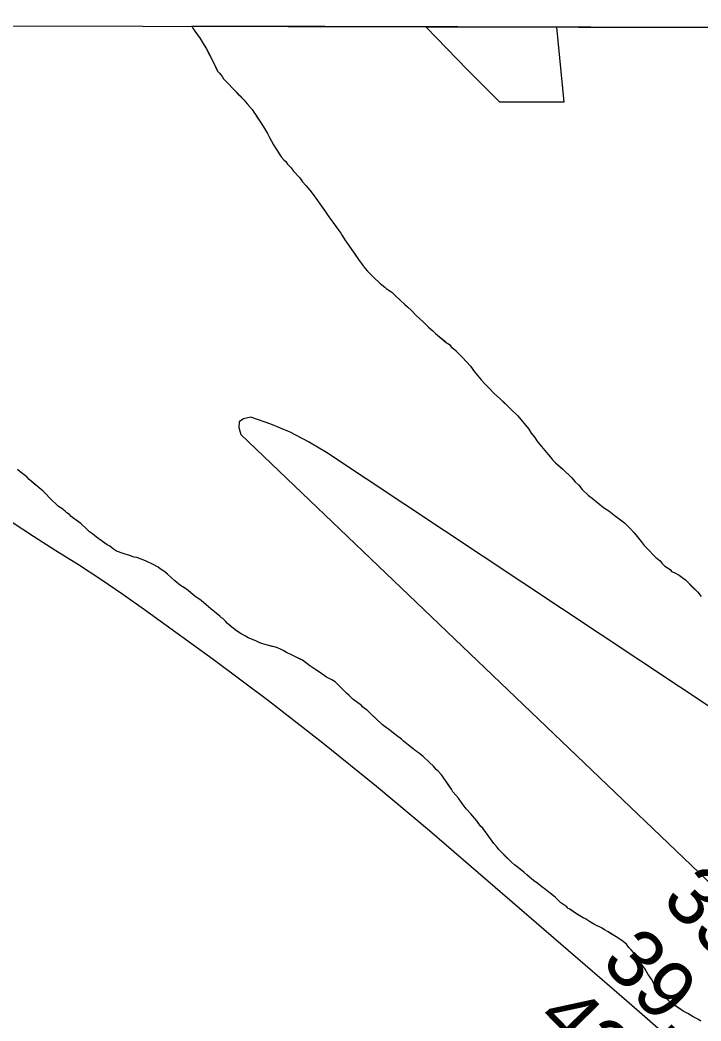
# Model space of a CAD drawing. Extents: x 3180038 to 3217926, y 922069 to 947485.
# Drawn here: x 3197914 to 3198697, y 944532 to 945684 of the extents above; entities that cross this region are included whole.
import ezdxf

# ---------------------------------------------------------------- set-up
doc = ezdxf.new("R2010")
doc.units = 0
for name, color, linetype in [('V-GRID-FRAM', 7, 'Continuous'), ('V-RIVR-RANG', 7, 'Continuous'), ('V-SITE-VEGE', 7, 'Continuous'), ('V-TOPO-MAJR', 7, 'Continuous'), ('V-TOPO-MINR', 7, 'Continuous'), ('V-TOPO-SHOR', 7, 'Continuous'), ('V-WETL-SWMP', 7, 'Continuous')]:
    doc.layers.add(name, color=color, linetype=linetype)

msp = doc.modelspace()

# ---------------------------------------------------------------- linework, layer by layer
at = {"layer": 'V-GRID-FRAM'}
msp.add_lwpolyline([(3184312.7, 945707.9), (3215616.6, 945637.4), (3215583.5, 927448.1), (3184263.7, 927518.7), (3184312.7, 945707.9)], dxfattribs=at)
at = {"layer": 'V-SITE-VEGE'}
for p, q in [((3199412, 945673.9), (3198111.3, 945676.8)), ((3198111.3, 945676.8), (3198112.5, 945674.7)), ((3198112.5, 945674.7), (3198114.7, 945671.3)), ((3198114.7, 945671.3), (3198120.7, 945662.7)), ((3198120.7, 945662.7), (3198123.7, 945658)), ((3198123.7, 945658), (3198128, 945650.7)), ((3198128, 945650.7), (3198134.9, 945637.4)), ((3198134.9, 945637.4), (3198141, 945625.3)), ((3198141, 945625.3), (3198143.1, 945622.8)), ((3198143.1, 945622.8), (3198146.1, 945618.9)), ((3198146.1, 945618.9), (3198147.8, 945616.3)), ((3198147.8, 945616.3), (3198151.7, 945612.5)), ((3198151.7, 945612.5), (3198159.9, 945603.5)), ((3198159.9, 945603.5), (3198171.1, 945592.3)), ((3198171.1, 945592.3), (3198175, 945587.6)), ((3198175, 945587.6), (3198180.6, 945581.1)), ((3198180.6, 945581.1), (3198182.7, 945578.1)), ((3198182.7, 945578.1), (3198184.5, 945575.1)), ((3198184.5, 945575.1), (3198193.9, 945561)), ((3198193.9, 945561), (3198198.2, 945553.2)), ((3198198.2, 945553.2), (3198200.8, 945548.9)), ((3198200.8, 945548.9), (3198205.1, 945540.4)), ((3198205.1, 945540.4), (3198208.6, 945534.8)), ((3198208.6, 945534.8), (3198214.2, 945526.6)), ((3198214.2, 945526.6), (3198217.2, 945523.2)), ((3198217.2, 945523.2), (3198219.4, 945521)), ((3198219.4, 945521), (3198221.5, 945518)), ((3198221.5, 945518), (3198225.4, 945513.7)), ((3198225.4, 945513.7), (3198228.4, 945509.9)), ((3198228.4, 945509.9), (3198235.7, 945502.2)), ((3198235.7, 945502.2), (3198238.8, 945497.9)), ((3198238.8, 945497.9), (3198242.6, 945493.6)), ((3198242.6, 945493.6), (3198246.9, 945488)), ((3198246.9, 945488), (3198252.1, 945481.6)), ((3198252.1, 945481.6), (3198262.4, 945467)), ((3198262.4, 945467), (3198265.9, 945462.2)), ((3198265.9, 945462.2), (3198268.9, 945457.5)), ((3198268.9, 945457.5), (3198273.6, 945451.5)), ((3198273.6, 945451.5), (3198279.2, 945443.4)), ((3198279.2, 945443.4), (3198282.7, 945438.6)), ((3198282.7, 945438.6), (3198284.4, 945436.1)), ((3198284.4, 945436.1), (3198287.4, 945430.9)), ((3198287.4, 945430.9), (3198290, 945427)), ((3198290, 945427), (3198294.8, 945420.6)), ((3198294.8, 945420.6), (3198303, 945408.2)), ((3198303, 945408.2), (3198307.3, 945402.6)), ((3198307.3, 945402.6), (3198310.7, 945397.9)), ((3198310.7, 945397.9), (3198313.3, 945394.9)), ((3198313.3, 945394.9), (3198320.2, 945388)), ((3198320.2, 945388), (3198327.9, 945380.7)), ((3198327.9, 945380.7), (3198333.5, 945376.4)), ((3198333.5, 945376.4), (3198334.8, 945375.1)), ((3198334.8, 945375.1), (3198341.3, 945370.8)), ((3198341.3, 945370.8), (3198345.6, 945366.6)), ((3198345.6, 945366.6), (3198356.3, 945356.7)), ((3198356.3, 945356.7), (3198359.4, 945354.1)), ((3198359.4, 945354.1), (3198364.1, 945349.8)), ((3198364.1, 945349.8), (3198369.3, 945343.8)), ((3198369.3, 945343.8), (3198377.4, 945336.5)), ((3198377.4, 945336.5), (3198383.5, 945330.5)), ((3198383.5, 945330.5), (3198388.6, 945326.2)), ((3198388.6, 945326.2), (3198391.6, 945323.2)), ((3198391.6, 945323.2), (3198404.1, 945312.9)), ((3198404.1, 945312.9), (3198407.6, 945310.4)), ((3198407.6, 945310.4), (3198409.7, 945307.8)), ((3198409.7, 945307.8), (3198412.7, 945305.6)), ((3198412.7, 945305.6), (3198422.6, 945295.8)), ((3198422.6, 945295.8), (3198432.1, 945285.5)), ((3198432.1, 945285.5), (3198436.4, 945279)), ((3198436.4, 945279), (3198444.2, 945270)), ((3198444.2, 945270), (3198448.9, 945264.9)), ((3198448.9, 945264.9), (3198453.2, 945260.6)), ((3198453.2, 945260.6), (3198459.2, 945254.2)), ((3198459.2, 945254.2), (3198466.6, 945247.7)), ((3198466.6, 945247.7), (3198478.2, 945236.1)), ((3198478.2, 945236.1), (3198486.4, 945228.4)), ((3198486.4, 945228.4), (3198498.9, 945213)), ((3198498.9, 945213), (3198501.9, 945208.7)), ((3198501.9, 945208.7), (3198505.8, 945203.5)), ((3198505.8, 945203.5), (3198508.3, 945199.7)), ((3198508.3, 945199.7), (3198513.5, 945193.2)), ((3198513.5, 945193.2), (3198519.5, 945186.4)), ((3198519.5, 945186.4), (3198523.9, 945180.8)), ((3198523.9, 945180.8), (3198526.4, 945177.8)), ((3198526.4, 945177.8), (3198529.9, 945174.3)), ((3197913.6, 945164.2), (3197910.6, 945166.8)), ((3198529.9, 945174.3), (3198538.1, 945167.1)), ((3198538.1, 945167.1), (3198548, 945157.6)), ((3197921.3, 945158.2), (3197913.6, 945164.2)), ((3197924.3, 945155.2), (3197921.3, 945158.2)), ((3197933.4, 945147.5), (3197924.3, 945155.2)), ((3198548, 945157.6), (3198552.3, 945152.5)), ((3197940.3, 945141.9), (3197933.4, 945147.5)), ((3197943.3, 945138.9), (3197940.3, 945141.9)), ((3198552.3, 945152.5), (3198556.6, 945148.6)), ((3198556.6, 945148.6), (3198560.4, 945143.9)), ((3198560.4, 945143.9), (3198567.8, 945137)), ((3197948, 945133.7), (3197943.3, 945138.9)), ((3197951, 945130.7), (3197948, 945133.7)), ((3197954.5, 945127.7), (3197951, 945130.7)), ((3198567.8, 945137), (3198572.1, 945133.6)), ((3198572.1, 945133.6), (3198585, 945122.9)), ((3197957.9, 945124.3), (3197954.5, 945127.7)), ((3197961.8, 945121.7), (3197957.9, 945124.3)), ((3197965.7, 945118.7), (3197961.8, 945121.7)), ((3197967.4, 945117), (3197965.7, 945118.7)), ((3198585, 945122.9), (3198591, 945119)), ((3198591, 945119), (3198598.8, 945113)), ((3197970.4, 945114.9), (3197967.4, 945117)), ((3197972.6, 945112.7), (3197970.4, 945114.9)), ((3197975.6, 945110.2), (3197972.6, 945112.7)), ((3197983.7, 945104.6), (3197975.6, 945110.2)), ((3198598.8, 945113), (3198603.1, 945110)), ((3198603.1, 945110), (3198609.1, 945105.3)), ((3197990.6, 945098.1), (3197983.7, 945104.6)), ((3197993.7, 945095.1), (3197990.6, 945098.1)), ((3198609.1, 945105.3), (3198616.4, 945098)), ((3198616.4, 945098), (3198619.9, 945094.1)), ((3197997.1, 945092.6), (3197993.7, 945095.1)), ((3198001.4, 945088.7), (3197997.1, 945092.6)), ((3198013.9, 945080.1), (3198001.4, 945088.7)), ((3198619.9, 945094.1), (3198622, 945091.6)), ((3198622, 945091.6), (3198625.4, 945087.7)), ((3198625.4, 945087.7), (3198628.5, 945083.8)), ((3198628.5, 945083.8), (3198631.9, 945079.1)), ((3198016.9, 945078.4), (3198013.9, 945080.1)), ((3198021.2, 945075), (3198016.9, 945078.4)), ((3198024.6, 945072.8), (3198021.2, 945075)), ((3198032.4, 945069.9), (3198024.6, 945072.8)), ((3198631.9, 945079.1), (3198636.6, 945074.4)), ((3198636.6, 945074.4), (3198643.1, 945067.5)), ((3198039.7, 945067.7), (3198032.4, 945069.9)), ((3198044.8, 945066), (3198039.7, 945067.7)), ((3198047.9, 945065.6), (3198044.8, 945066)), ((3198053, 945063.4), (3198047.9, 945065.6)), ((3198057.8, 945061.7), (3198053, 945063.4)), ((3198067.6, 945057), (3198057.8, 945061.7)), ((3198643.1, 945067.5), (3198645.3, 945065.4)), ((3198645.3, 945065.4), (3198650, 945061.5)), ((3198650, 945061.5), (3198652.1, 945059)), ((3198072.4, 945054.5), (3198067.6, 945057)), ((3198075, 945052.3), (3198072.4, 945054.5)), ((3198080.1, 945048.9), (3198075, 945052.3)), ((3198652.1, 945059), (3198655.6, 945055.5)), ((3198655.6, 945055.5), (3198661.6, 945051.7)), ((3198661.6, 945051.7), (3198663.3, 945049.5)), ((3198663.3, 945049.5), (3198666.4, 945048.2)), ((3198083.1, 945046.3), (3198080.1, 945048.9)), ((3198091.7, 945038.6), (3198083.1, 945046.3)), ((3198098.2, 945033.4), (3198091.7, 945038.6)), ((3198666.4, 945048.2), (3198671.9, 945045.2)), ((3198671.9, 945045.2), (3198676.7, 945041.8)), ((3198676.7, 945041.8), (3198679.3, 945039.7)), ((3198679.3, 945039.7), (3198693.5, 945025.5)), ((3198105.1, 945029.2), (3198098.2, 945033.4)), ((3198114.6, 945021), (3198105.1, 945029.2)), ((3198121.9, 945015.9), (3198114.6, 945021)), ((3198127.9, 945011.1), (3198121.9, 945015.9)), ((3198693.5, 945025.5), (3198697.3, 945020.4)), ((3198133.1, 945006.4), (3198127.9, 945011.1)), ((3198143.4, 944997.9), (3198133.1, 945006.4)), ((3198145.5, 944996.1), (3198143.4, 944997.9)), ((3198146.8, 944995.3), (3198145.5, 944996.1)), ((3198152.4, 944989.7), (3198146.8, 944995.3)), ((3198157.2, 944985.4), (3198152.4, 944989.7)), ((3198162.8, 944981.1), (3198157.2, 944985.4)), ((3198167.9, 944977.7), (3198162.8, 944981.1)), ((3198173.1, 944975.1), (3198167.9, 944977.7)), ((3198176.1, 944973), (3198173.1, 944975.1)), ((3198185.1, 944969.6), (3198176.1, 944973)), ((3198189.4, 944967.4), (3198185.1, 944969.6)), ((3198192.9, 944966.1), (3198189.4, 944967.4)), ((3198198.5, 944964.4), (3198192.9, 944966.1)), ((3198209.2, 944961.9), (3198198.5, 944964.4)), ((3198214, 944959.7), (3198209.2, 944961.9)), ((3198217, 944958), (3198214, 944959.7)), ((3198220.4, 944956.3), (3198217, 944958)), ((3198226.9, 944952.9), (3198220.4, 944956.3)), ((3198238.5, 944947.3), (3198226.9, 944952.9)), ((3198247.1, 944940.9), (3198238.5, 944947.3)), ((3198254, 944936.2), (3198247.1, 944940.9)), ((3198258.3, 944933.6), (3198254, 944936.2)), ((3198266.4, 944927.6), (3198258.3, 944933.6)), ((3198272.5, 944924.6), (3198266.4, 944927.6)), ((3198276.3, 944922.5), (3198272.5, 944924.6)), ((3198281.1, 944917.3), (3198276.3, 944922.5)), ((3198289.3, 944909.2), (3198281.1, 944917.3)), ((3198292.3, 944906.6), (3198289.3, 944909.2)), ((3198296.6, 944902.3), (3198292.3, 944906.6)), ((3198306.5, 944895), (3198296.6, 944902.3)), ((3198309.9, 944891.6), (3198306.5, 944895)), ((3198312.9, 944889.9), (3198309.9, 944891.6)), ((3198317.2, 944885.6), (3198312.9, 944889.9)), ((3198330.6, 944873.1), (3198317.2, 944885.6)), ((3198340.9, 944865.4), (3198330.6, 944873.1)), ((3198345.2, 944861.6), (3198340.9, 944865.4)), ((3198352.5, 944856.4), (3198345.2, 944861.6)), ((3198354.7, 944854.3), (3198352.5, 944856.4)), ((3198360.7, 944849.6), (3198354.7, 944854.3)), ((3198365.9, 944845.3), (3198360.7, 944849.6)), ((3198369.7, 944842.3), (3198365.9, 944845.3)), ((3198373.2, 944840.1), (3198369.7, 944842.3)), ((3198377.5, 944836.3), (3198373.2, 944840.1)), ((3198384.8, 944829.4), (3198377.5, 944836.3)), ((3198389.5, 944825.5), (3198384.8, 944829.4)), ((3198392.6, 944821.7), (3198389.5, 944825.5)), ((3198394.7, 944819.5), (3198392.6, 944821.7)), ((3198398.6, 944815.2), (3198394.7, 944819.5)), ((3198403.3, 944808.8), (3198398.6, 944815.2)), ((3198410.2, 944798.9), (3198403.3, 944808.8)), ((3198411.5, 944795.9), (3198410.2, 944798.9)), ((3198418, 944788.6), (3198411.5, 944795.9)), ((3198422.3, 944782.2), (3198418, 944788.6)), ((3198427, 944776.2), (3198422.3, 944782.2)), ((3198432.2, 944770.6), (3198427, 944776.2)), ((3198439.1, 944762.4), (3198432.2, 944770.6)), ((3198443.8, 944756), (3198439.1, 944762.4)), ((3198446, 944753.9), (3198443.8, 944756)), ((3198455, 944741.8), (3198446, 944753.9)), ((3198458.9, 944736.3), (3198455, 944741.8)), ((3198462.4, 944732.4), (3198458.9, 944736.3)), ((3198464.5, 944729.4), (3198462.4, 944732.4)), ((3198479.1, 944714.8), (3198464.5, 944729.4)), ((3198482.6, 944711.8), (3198479.1, 944714.8)), ((3198485.6, 944709.7), (3198482.6, 944711.8)), ((3198489, 944706.7), (3198485.6, 944709.7)), ((3198493.4, 944703.2), (3198489, 944706.7)), ((3198499.8, 944697.7), (3198493.4, 944703.2)), ((3198504.5, 944693.8), (3198499.8, 944697.7)), ((3198509.3, 944690.4), (3198504.5, 944693.8)), ((3198514, 944686.5), (3198509.3, 944690.4)), ((3198518.3, 944683.5), (3198514, 944686.5)), ((3198522.2, 944680.5), (3198518.3, 944683.5)), ((3198529.9, 944674.1), (3198522.2, 944680.5)), ((3198536, 944668.1), (3198529.9, 944674.1)), ((3198542.8, 944663.4), (3198536, 944668.1)), ((3198543.7, 944662.5), (3198542.8, 944663.4)), ((3198543.7, 944662.1), (3198543.7, 944662.5)), ((3198545.4, 944661.2), (3198543.7, 944662.1)), ((3198552.7, 944656.1), (3198545.4, 944661.2)), ((3198561.4, 944650.9), (3198552.7, 944656.1)), ((3198564.4, 944649.6), (3198561.4, 944650.9)), ((3198568.7, 944646.6), (3198564.4, 944649.6)), ((3198574.7, 944643.2), (3198568.7, 944646.6)), ((3198583.3, 944638.9), (3198574.7, 944643.2)), ((3198586.3, 944637.2), (3198583.3, 944638.9)), ((3198590.2, 944634.6), (3198586.3, 944637.2)), ((3198599.6, 944629.1), (3198590.2, 944634.6)), ((3198606.1, 944624.8), (3198599.6, 944629.1)), ((3198611.3, 944620.5), (3198606.1, 944624.8)), ((3198614.3, 944616.6), (3198611.3, 944620.5)), ((3198616.9, 944614.1), (3198614.3, 944616.6)), ((3198619.4, 944611.1), (3198616.9, 944614.1)), ((3198627.6, 944599.9), (3198619.4, 944611.1)), ((3198629.8, 944596), (3198627.6, 944599.9)), ((3198632.8, 944591.7), (3198629.8, 944596)), ((3198636.3, 944585.7), (3198632.8, 944591.7)), ((3198640.1, 944580.2), (3198636.3, 944585.7)), ((3198643.2, 944574.6), (3198640.1, 944580.2)), ((3198645.3, 944572), (3198643.2, 944574.6)), ((3198650, 944565.6), (3198645.3, 944572)), ((3198652.6, 944561.7), (3198650, 944565.6)), ((3198659.1, 944556.6), (3198652.6, 944561.7)), ((3198663, 944552.7), (3198659.1, 944556.6)), ((3198676.7, 944543.3), (3198663, 944552.7)), ((3198681.9, 944540.7), (3198676.7, 944543.3)), ((3198688.3, 944536.8), (3198681.9, 944540.7)), ((3198694.4, 944533.8), (3198688.3, 944536.8)), ((3198697, 944532.1), (3198694.4, 944533.8))]:
    msp.add_line(p, q, dxfattribs=at)
at = {"layer": 'V-TOPO-MAJR'}
msp.add_lwpolyline([(3197903.4, 945106.9), (3197929, 945090), (3197954.9, 945073.7), (3197980.9, 945057.4), (3198006.6, 945040.6), (3198031.9, 945023.3), (3198056.9, 945005.6), (3198135.8, 944948.3), (3198199.4, 944900.8), (3198262.2, 944852.3), (3198323.8, 944802.3), (3198384.6, 944751.2), (3198611.5, 944555.6), (3198635.8, 944534.5), (3198660.1, 944513.3)], dxfattribs=at)
at = {"layer": 'V-TOPO-MINR'}
msp.add_lwpolyline([(3199470.6, 944263.6), (3198921.8, 944748.6), (3198916.2, 944753.4), (3198910.5, 944758), (3198904.6, 944762.3), (3198898.5, 944766.5), (3198266.2, 945186.3), (3198245.5, 945198.7), (3198224.3, 945209.8), (3198202, 945219), (3198179.2, 945226.9), (3198170.9, 945225.1), (3198165.7, 945221.5), (3198165.2, 945215.2), (3198167.7, 945207.1), (3198721.2, 944677.6), (3198748.3, 944651.8), (3198775.5, 944626.2), (3198802.9, 944600.7), (3198830.3, 944575.3), (3199406.7, 944046)], dxfattribs=at)
at = {"layer": 'V-TOPO-SHOR'}
for points in [[(3198111.3, 945676.8), (3198112.5, 945674.7), (3198114.7, 945671.3), (3198120.7, 945662.7), (3198123.7, 945658), (3198128, 945650.7)], [(3198128, 945650.7), (3198130.2, 945646.4), (3198134.9, 945637.4), (3198139.2, 945628.8), (3198141, 945625.3), (3198143.1, 945622.8), (3198146.1, 945618.9), (3198147.8, 945616.3), (3198151.7, 945612.5), (3198159.9, 945603.5), (3198164.2, 945599.2), (3198167.2, 945596.2), (3198171.1, 945592.3), (3198175, 945587.6), (3198180.6, 945581.1), (3198182.7, 945578.1), (3198184.5, 945575.1), (3198187, 945571.3), (3198189.6, 945567.4), (3198193.9, 945561), (3198198.2, 945553.2), (3198200.8, 945548.9), (3198202.6, 945545.5), (3198205.1, 945540.4), (3198208.6, 945534.8), (3198214.2, 945526.6), (3198217.2, 945523.2), (3198219.4, 945521), (3198221.5, 945518), (3198225.4, 945513.7), (3198228.4, 945509.9), (3198235.7, 945502.2), (3198238.8, 945497.9), (3198242.6, 945493.6), (3198246.9, 945488), (3198252.1, 945481.6), (3198262.4, 945467), (3198265.9, 945462.2), (3198268.9, 945457.5), (3198273.6, 945451.5), (3198276.2, 945447.7), (3198279.2, 945443.4), (3198282.7, 945438.6), (3198284.4, 945436.1), (3198287.4, 945430.9), (3198290, 945427), (3198294.8, 945420.6), (3198299.1, 945414.2), (3198303, 945408.2), (3198307.3, 945402.6), (3198310.7, 945397.9), (3198313.3, 945394.9), (3198316.7, 945391.4), (3198320.2, 945388), (3198327.9, 945380.7), (3198333.5, 945376.4), (3198334.8, 945375.1), (3198341.3, 945370.8), (3198345.6, 945366.6), (3198350.7, 945361.8), (3198356.3, 945356.7), (3198359.4, 945354.1), (3198364.1, 945349.8), (3198369.3, 945343.8), (3198377.4, 945336.5), (3198383.5, 945330.5), (3198388.6, 945326.2), (3198391.6, 945323.2), (3198396.4, 945319.4), (3198401.5, 945315.1), (3198404.1, 945312.9), (3198407.6, 945310.4), (3198409.7, 945307.8), (3198412.7, 945305.6), (3198415.3, 945303.1), (3198415.7, 945302.6), (3198422.6, 945295.8), (3198432.1, 945285.5), (3198436.4, 945279), (3198444.2, 945270), (3198448.9, 945264.9), (3198453.2, 945260.6), (3198459.2, 945254.2), (3198466.6, 945247.7), (3198470.9, 945243.4), (3198478.2, 945236.1), (3198486.4, 945228.4), (3198498.9, 945213), (3198501.9, 945208.7), (3198505.8, 945203.5), (3198508.3, 945199.7), (3198513.5, 945193.2), (3198519.5, 945186.4), (3198523.9, 945180.8), (3198526.4, 945177.8), (3198529.9, 945174.3), (3198533.3, 945171.3), (3198538.1, 945167.1), (3198548, 945157.6), (3198552.3, 945152.5), (3198556.6, 945148.6)], [(3198047.9, 945065.6), (3198044.8, 945066), (3198039.7, 945067.7), (3198032.4, 945069.9), (3198024.6, 945072.8), (3198021.2, 945075), (3198016.9, 945078.4), (3198013.9, 945080.1), (3198001.4, 945088.7), (3197997.1, 945092.6), (3197993.7, 945095.1), (3197990.6, 945098.1), (3197983.7, 945104.6), (3197979.4, 945107.6), (3197975.6, 945110.2), (3197972.6, 945112.7), (3197970.4, 945114.9), (3197967.4, 945117), (3197965.7, 945118.7), (3197961.8, 945121.7), (3197957.9, 945124.3), (3197954.5, 945127.7), (3197951, 945130.7), (3197948, 945133.7), (3197943.3, 945138.9), (3197940.3, 945141.9), (3197933.4, 945147.5), (3197930.4, 945150), (3197926.9, 945153), (3197924.3, 945155.2), (3197921.3, 945158.2), (3197913.6, 945164.2), (3197910.6, 945166.8)], [(3198556.6, 945148.6), (3198560.4, 945143.9), (3198567.8, 945137), (3198572.1, 945133.6), (3198585, 945122.9), (3198591, 945119), (3198598.8, 945113), (3198603.1, 945110), (3198609.1, 945105.3), (3198616.4, 945098), (3198619.9, 945094.1), (3198622, 945091.6), (3198625.4, 945087.7), (3198628.5, 945083.8), (3198631.9, 945079.1), (3198636.6, 945074.4), (3198643.1, 945067.5), (3198645.3, 945065.4), (3198650, 945061.5), (3198652.1, 945059), (3198655.6, 945055.5), (3198661.6, 945051.7), (3198663.3, 945049.5), (3198666.4, 945048.2), (3198671.9, 945045.2), (3198676.7, 945041.8), (3198679.3, 945039.7), (3198688.3, 945030.7), (3198693.5, 945025.5), (3198697.3, 945020.4)], [(3198499.8, 944697.7), (3198496.8, 944700.2), (3198493.4, 944703.2), (3198489, 944706.7), (3198485.6, 944709.7), (3198482.6, 944711.8), (3198479.1, 944714.8), (3198477, 944717), (3198473.1, 944720.8), (3198466.7, 944727.3), (3198464.5, 944729.4), (3198462.4, 944732.4), (3198458.9, 944736.3), (3198455, 944741.8), (3198451.2, 944747), (3198446, 944753.9), (3198443.8, 944756), (3198441.7, 944759), (3198439.1, 944762.4), (3198432.2, 944770.6), (3198427, 944776.2), (3198422.3, 944782.2), (3198418, 944788.6), (3198411.5, 944795.9), (3198410.2, 944798.9), (3198407.2, 944803.2), (3198403.3, 944808.8), (3198398.6, 944815.2), (3198394.7, 944819.5), (3198392.6, 944821.7), (3198389.5, 944825.5), (3198384.8, 944829.4), (3198377.5, 944836.3), (3198373.2, 944840.1), (3198369.7, 944842.3), (3198365.9, 944845.3), (3198360.7, 944849.6), (3198354.7, 944854.3), (3198352.5, 944856.4), (3198348.2, 944859.4), (3198345.2, 944861.6), (3198340.9, 944865.4), (3198330.6, 944873.1), (3198322.8, 944880.4), (3198317.2, 944885.6), (3198312.9, 944889.9), (3198309.9, 944891.6), (3198307.8, 944893.7), (3198306.5, 944895), (3198304.8, 944896.3), (3198296.6, 944902.3), (3198292.3, 944906.6), (3198289.3, 944909.2), (3198284.1, 944914.3), (3198281.1, 944917.3), (3198276.3, 944922.5), (3198272.5, 944924.6), (3198266.4, 944927.6), (3198258.3, 944933.6), (3198254, 944936.2), (3198247.1, 944940.9), (3198243.6, 944943.5), (3198238.5, 944947.3), (3198236.8, 944948.2), (3198226.9, 944952.9), (3198220.4, 944956.3), (3198217, 944958), (3198214, 944959.7), (3198209.2, 944961.9), (3198203.6, 944963.2), (3198198.5, 944964.4), (3198192.9, 944966.1), (3198189.4, 944967.4), (3198185.1, 944969.6), (3198176.1, 944973), (3198173.1, 944975.1), (3198167.9, 944977.7), (3198162.8, 944981.1), (3198157.2, 944985.4), (3198152.4, 944989.7), (3198149.9, 944992.3), (3198146.8, 944995.3), (3198145.5, 944996.1), (3198145.5, 944996.1), (3198143.4, 944997.9), (3198133.1, 945006.4), (3198127.9, 945011.1), (3198121.9, 945015.9), (3198114.6, 945021), (3198105.1, 945029.2), (3198101.6, 945031.3), (3198098.2, 945033.4), (3198091.7, 945038.6), (3198083.1, 945046.3), (3198080.1, 945048.9), (3198075, 945052.3), (3198072.4, 945054.5), (3198067.6, 945057), (3198057.8, 945061.7), (3198053, 945063.4), (3198047.9, 945065.6)], [(3198697, 944532.1), (3198694.4, 944533.8), (3198688.3, 944536.8), (3198681.9, 944540.7), (3198676.7, 944543.3), (3198671.1, 944547.1), (3198663, 944552.7), (3198659.1, 944556.6), (3198652.6, 944561.7), (3198650, 944565.6), (3198645.3, 944572), (3198643.2, 944574.6), (3198640.1, 944580.2), (3198636.3, 944585.7), (3198632.8, 944591.7), (3198629.8, 944596), (3198627.6, 944599.9), (3198622.9, 944606.3), (3198619.4, 944611.1), (3198616.9, 944614.1), (3198614.3, 944616.6), (3198611.3, 944620.5), (3198606.1, 944624.8), (3198599.6, 944629.1), (3198593.2, 944632.9), (3198590.2, 944634.6), (3198586.3, 944637.2), (3198583.3, 944638.9), (3198574.7, 944643.2), (3198568.7, 944646.6), (3198564.4, 944649.6), (3198561.4, 944650.9), (3198557.1, 944653.5), (3198552.7, 944656.1), (3198548.4, 944659.1), (3198545.4, 944661.2), (3198543.7, 944662.1), (3198543.7, 944662.5), (3198542.8, 944663.4), (3198536, 944668.1), (3198529.9, 944674.1), (3198525.2, 944677.9), (3198522.2, 944680.5), (3198518.3, 944683.5), (3198514, 944686.5), (3198509.3, 944690.4), (3198504.5, 944693.8), (3198499.8, 944697.7)]]:
    msp.add_lwpolyline(points, dxfattribs=at)
at = {"layer": 'V-WETL-SWMP'}
for p, q in [((3198380.7, 945676.2), (3198530.9, 945675.9)), ((3198428.6, 945626.6), (3198380.7, 945676.2)), ((3198530.9, 945675.9), (3198539.5, 945589.6)), ((3198465.6, 945589.6), (3198428.6, 945626.6)), ((3198539.5, 945589.6), (3198465.6, 945589.6))]:
    msp.add_line(p, q, dxfattribs=at)

# ---------------------------------------------------------------- texts
at = {"layer": 'V-RIVR-RANG'}
for s, p in [('35.9', (3198650.3, 944670.2)), ('39.1', (3198580.6, 944598.4)), ('42.0', (3198505.4, 944532.3))]:
    msp.add_text(s, height=67, rotation=314.2083, dxfattribs=at).set_placement(p)

doc.saveas('drawing.dxf')
